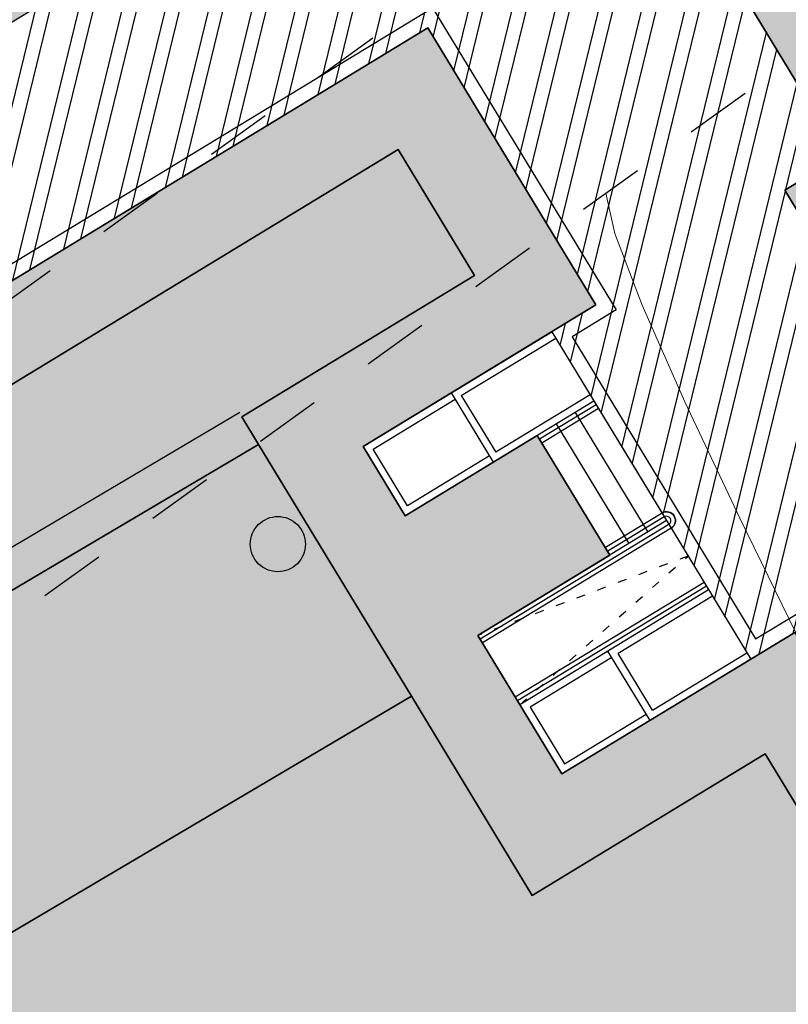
# Model space of a CAD drawing. Header units: millimetres. Extents: x 767170 to 66149698, y -983507 to 2493658.
# Tile 415 of 656: x 4611737 to 4622176, y -576966 to -563601. Entities that reach past the tile are written whole.
import ezdxf

# ---------------------------------------------------------------- set-up
doc = ezdxf.new("R2010")
doc.units = ezdxf.units.MM
doc.linetypes.add('ACAD_ISO03W100', pattern=[30, 12, -18])
doc.linetypes.add('Д_ТРОТ_ТРУБА', pattern=[3, 1.5, -1.5])
for name, color, linetype in [('(025) Дорога', 7, 'Continuous'), ('(031) Горизонтали', 42, 'Continuous'), ('(038) Деревья', 7, 'Continuous'), ('bardyur', 7, 'Continuous'), ('latok', 6, 'Continuous')]:
    doc.layers.add(name, color=color, linetype=linetype)
doc.layers.add('.', color=7, linetype='Continuous', lineweight=15)
doc.linetypes.add('BORD2', pattern='A,0.5,[130,ltypeshp.shx,S=0.25,R=135,X=0,Y=0],0.1,[130,ltypeshp.shx,S=0.25,R=135,X=0,Y=0],0.5', length=1.1)

# ---------------------------------------------------------------- blocks, each defined once
blk = doc.blocks.new('A$C2cdd6916')
h = blk.add_hatch(color=1)
h.dxf.hatch_style = 1
h.paths.add_polyline_path([(16401.23765453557, -4652.59326917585), (12042.87668835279, -7301.11921551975), (10692.64777453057, -5079.209703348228), (11718.14447245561, -4456.027127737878), (9225.414170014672, -354.0403360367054), (9994.536693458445, 113.3465956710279), (7294.078865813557, 4557.165620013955), (6524.956342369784, 4089.778688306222), (4032.226039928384, 8191.765480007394), (3006.729342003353, 7568.582904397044), (1656.500428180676, 9790.492416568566), (26610.25341102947, 24954.60175641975), (28168.20985005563, 22390.86001160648), (31159.24188567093, 24208.47585713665), (35090.31256105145, 26597.34239697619), (27092.80284071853, 39757.8833536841), (26750.97060807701, 39550.15582848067), (23865.78187938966, 40254.20554253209), (20705.81327177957, 41025.30761030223), (19934.71120400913, 37865.33900269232), (16774.7425963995, 38636.44107046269), (16003.64052862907, 35476.47246285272), (12843.67192101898, 36247.57453062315), (12072.56985324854, 33087.60592301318), (8912.601245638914, 33858.7079907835), (8141.499177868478, 30698.73938317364), (4981.530570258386, 31469.84145094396), (4210.42850248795, 28309.87284333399), (1050.459894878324, 29080.97491110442), (279.3578271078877, 25921.00630349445), (-2880.610780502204, 26692.10837126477), (-3651.71284827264, 23532.13976365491), (-4355.762562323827, 20646.95103496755), (-16319.89070478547, 13376.48765284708), (-19205.07943347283, 14080.53736689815), (-22365.04804108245, 14851.6394346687), (-23136.15010885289, 11691.67082705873), (-26296.11871646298, 12462.77289482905), (-27067.22078423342, 9302.804287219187), (-30227.18939184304, 10073.90635498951), (-30998.29145961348, 6913.937747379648), (-34158.26006722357, 7685.039815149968), (-34929.36213499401, 4525.071207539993), (-38089.33074260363, 5296.17327531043), (-38860.43281037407, 2136.204667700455), (-42020.40141798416, 2907.306735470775), (-42791.5034857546, -252.6618721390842), (-45951.47209336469, 518.4401956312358), (-46722.57416113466, -2641.528411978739), (-47426.62387518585, -5526.717140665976), (-47768.45610782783, -5734.444665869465), (-39770.94638749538, -18894.98562257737), (-32848.84367649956, -14688.50323720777), (-34406.80011552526, -12124.76149239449), (-9453.047132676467, 3039.347847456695), (-8102.818218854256, 817.4383352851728), (-9128.314916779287, 194.2557596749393), (-6635.584614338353, -3907.731032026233), (-7404.707137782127, -4375.117963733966), (-4704.249310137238, -8818.93698807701), (-3935.126786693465, -8351.550056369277), (-1442.396484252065, -12453.53684807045), (-416.8997863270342, -11830.3542724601), (933.3291274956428, -14052.2637846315), (-3425.031838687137, -16700.7897309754), (-1867.075399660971, -19264.53147578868), (-17591.35810118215, -28819.99763514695), (-15929.53789955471, -31554.65549628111), (-15758.62178323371, -31450.79173367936), (-14927.71168242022, -32818.12066424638), (-15440.46003138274, -33129.71195205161), (-13674.77606715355, -36035.28592950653), (-13162.02771819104, -35723.69464170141), (-12331.11761737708, -37091.02357226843), (-12502.03373369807, -37194.88733487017), (-12294.30620849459, -37536.71956751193), (-10840.21353207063, -39929.54519600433), (952.998494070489, -32762.9455764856), (1160.726019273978, -33104.77780912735), (5091.79669465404, -30715.91126928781), (5507.251745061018, -31399.57573457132), (10207.44494388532, -28543.32226302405), (9791.989893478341, -27859.65779774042), (12013.89940564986, -26509.4288839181), (12844.80950646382, -27876.75781448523), (18826.87357769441, -24241.52612342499), (17995.96347688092, -22874.19719285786), (20217.87298905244, -21523.96827903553), (20633.32803945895, -22207.63274431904), (25333.52123828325, -19351.37927277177), (24918.06618787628, -18667.71480748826), (28849.1368632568, -16278.8482676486), (28641.40933805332, -15937.01603500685), (40434.62136419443, -8770.416415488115), (38772.80116256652, -6035.758554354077), (38601.885046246, -6139.622316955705), (37770.97494543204, -4772.293386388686), (38283.72329439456, -4460.70209858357), (36518.03933016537, -1555.128121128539), (36005.29098120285, -1866.719408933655), (35174.3808803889, -499.3904783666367), (35345.29699670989, -395.5267157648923), (35137.5694715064, -53.69448312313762), (33683.47679508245, 2339.131145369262), (17959.19409356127, -7216.335013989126)])
h = blk.add_hatch()
h.set_pattern_fill('ANSI32', color=1, scale=60, angle=31.28656990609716)
h.set_pattern_definition([(76.28656990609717, (-422045.4139063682, -371330.9128626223), (-555.2085801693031, 135.4831447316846), []), (76.28656990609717, (-421815.1832319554, -371191.004323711), (-555.2085801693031, 135.4831447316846), [])])
edge = h.paths.add_edge_path()
edge.add_line((12558.27843827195, 1671.303034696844), (13156.4848453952, 2034.826203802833))
edge.add_line((13156.48484539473, 2034.826203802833), (12076.30171433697, 3812.353813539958))
edge.add_arc((12013.98345677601, 3914.903483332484), 120, 121.28656990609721, 301.28656990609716, ccw=False)
edge.add_line((11951.66519921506, 4017.45315312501), (10456.02701775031, 6478.64522814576))
edge.add_line((10456.02701775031, 6478.64522814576), (9857.820610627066, 6115.122059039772))
edge.add_line((9857.820610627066, 6115.122059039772), (7572.817833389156, 9875.27661809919))
edge.add_line((7572.817833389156, 9875.27661809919), (28168.20985005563, 22390.86001160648))
edge.add_line((28168.20985005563, 22390.86001160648), (26610.25341102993, 24954.60175641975))
edge.add_line((26610.25341102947, 24954.60175641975), (1656.500428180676, 9790.492416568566))
edge.add_line((1656.500428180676, 9790.492416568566), (3006.729342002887, 7568.582904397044))
edge.add_line((3006.729342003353, 7568.582904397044), (4032.22603992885, 8191.765480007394))
edge.add_line((4032.226039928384, 8191.765480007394), (6524.956342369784, 4089.778688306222))
edge.add_line((6524.956342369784, 4089.778688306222), (7294.078865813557, 4557.165620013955))
edge.add_line((7294.078865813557, 4557.165620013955), (9994.536693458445, 113.3465956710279))
edge.add_line((9994.536693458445, 113.3465956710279), (9225.414170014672, -354.0403360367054))
edge.add_line((9225.414170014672, -354.0403360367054), (11718.14447245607, -4456.027127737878))
edge.add_line((11718.14447245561, -4456.027127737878), (10692.64777453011, -5079.209703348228))
edge.add_line((10692.64777453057, -5079.209703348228), (12042.87668835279, -7301.11921551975))
edge.add_line((12042.87668835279, -7301.11921551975), (16401.2376545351, -4652.59326917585))
edge.add_line((16401.23765453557, -4652.59326917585), (12558.27843827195, 1671.303034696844))
edge = h.paths.add_edge_path()
edge.add_line((-3935.126786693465, -8351.550056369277), (-4704.249310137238, -8818.93698807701))
edge.add_line((-4704.249310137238, -8818.93698807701), (-7404.707137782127, -4375.117963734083))
edge.add_line((-7404.707137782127, -4375.117963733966), (-6635.584614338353, -3907.731032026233))
edge.add_line((-6635.584614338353, -3907.731032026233), (-9128.314916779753, 194.2557596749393))
edge.add_line((-9128.314916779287, 194.2557596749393), (-8102.81821885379, 817.4383352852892))
edge.add_line((-8102.818218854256, 817.4383352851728), (-9453.047132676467, 3039.347847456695))
edge.add_line((-9453.047132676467, 3039.347847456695), (-34406.80011552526, -12124.76149239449))
edge.add_line((-34406.80011552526, -12124.76149239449), (-32848.84367649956, -14688.50323720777))
edge.add_line((-32848.84367649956, -14688.50323720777), (-12253.45165983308, -2172.919843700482))
edge.add_line((-12253.45165983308, -2172.919843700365), (-9968.44888259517, -5933.074402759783))
edge.add_line((-9968.44888259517, -5933.074402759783), (-10566.65528971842, -6296.597571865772))
edge.add_line((-10566.65528971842, -6296.597571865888), (-9071.017108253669, -8757.789646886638))
edge.add_arc((-9008.698850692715, -8860.339316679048), 120, -58.71343009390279, 121.28656990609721, ccw=False)
edge.add_line((-8946.380593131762, -8962.888986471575), (-7866.197462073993, -10740.4165962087))
edge.add_line((-7866.197462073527, -10740.41659620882), (-7267.991054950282, -10376.89342710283))
edge.add_line((-7267.991054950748, -10376.89342710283), (-3425.031838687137, -16700.78973097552))
edge.add_line((-3425.031838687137, -16700.7897309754), (933.3291274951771, -14052.2637846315))
edge.add_line((933.3291274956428, -14052.2637846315), (-416.8997863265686, -11830.35427245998))
edge.add_line((-416.8997863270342, -11830.3542724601), (-1442.396484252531, -12453.53684807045))
edge.add_line((-1442.396484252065, -12453.53684807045), (-3935.126786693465, -8351.550056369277))
h.paths.add_polyline_path([(41974.21412434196, 4100.856020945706), (35137.5694715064, -53.69448312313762), (35345.29699670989, -395.5267157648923), (35174.3808803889, -499.3904783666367), (36005.29098120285, -1866.719408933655), (36518.03933016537, -1555.128121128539), (38283.72329439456, -4460.70209858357), (37770.97494543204, -4772.293386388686), (38601.885046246, -6139.622316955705), (38772.80116256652, -6035.758554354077), (38980.52868777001, -6377.590786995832), (45817.17334060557, -2223.040282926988)])
h.paths.add_polyline_path([(-15440.46003138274, -33129.71195205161), (-14927.71168242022, -32818.12066424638), (-15758.62178323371, -31450.79173367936), (-15929.53789955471, -31554.65549628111), (-16137.2654247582, -31212.82326363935), (-22973.91007759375, -35367.37376770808), (-19130.95086132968, -41691.27007158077), (-12294.30620849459, -37536.71956751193), (-12502.03373369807, -37194.88733487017), (-12331.11761737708, -37091.02357226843), (-13162.02771819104, -35723.69464170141), (-13674.77606715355, -36035.28592950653)])
h.paths.add_polyline_path([(22981.42408176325, -31078.1707762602), (16999.36001053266, -34713.40246732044), (12844.80950646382, -27876.75781448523), (18826.87357769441, -24241.52612342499)])
h.paths.add_polyline_path([(31886.28822388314, 23012.0630428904), (28895.25618826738, 21194.44719736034), (28168.20985005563, 22390.86001160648), (31159.24188567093, 24208.47585713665)])
h.paths.add_polyline_path([(-35112.82937390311, -17702.53189698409), (-32121.79733828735, -15884.91605145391), (-32848.84367649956, -14688.50323720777), (-35839.87571211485, -16506.11908273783)])
for p, q in [((-13130.39703453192, -7854.554010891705), (-10566.65528971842, -6296.597571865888)), ((-11796.59428082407, -7161.033849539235), (-10514.72340841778, -6382.055630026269)), ((-12993.00709507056, -7888.080187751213), (-11882.05233898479, -7212.965730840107)), ((-10047.33647670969, -7151.178153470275), (-11329.20734911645, -7930.156372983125)), ((-9995.404595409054, -7236.636211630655), (-12559.1463402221, -8794.592650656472)), ((-12559.1463402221, -8794.592650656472), (-13130.39703453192, -7854.554010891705)), ((-12525.62016336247, -8657.20271119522), (-12993.00709507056, -7888.080187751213)), ((-11414.66540727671, -7982.088254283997), (-12525.62016336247, -8657.20271119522)), ((-9008.698850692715, -8860.339316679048), (-11572.44059550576, -10418.29575570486)), ((-8437.448156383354, -9800.377956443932), (-11001.1899011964, -11358.33439546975)), ((-8385.51627508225, -9885.836014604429), (-9667.387147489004, -10664.81423411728)), ((-11572.44059550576, -10418.29575570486), (-10429.93920688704, -12298.37303523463)), ((-9200.000215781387, -11433.93675756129), (-7918.129343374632, -10654.95853804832)), ((-9752.845205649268, -10716.74611541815), (-10863.79996173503, -11391.86057232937)), ((-10429.93920688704, -12298.37303523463), (-7866.197462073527, -10740.41659620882)), ((-10863.79996173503, -11391.86057232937), (-10396.41303002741, -12160.98309577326)), ((-10396.41303002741, -12160.98309577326), (-9285.458273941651, -11485.86863886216))]:
    blk.add_line(p, q)
at = {"color": 1}
for p, q in [((-9964.245466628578, -7287.911046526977), (-10733.36799007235, -7755.29797823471)), ((-9933.0863378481, -7339.185881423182), (-10702.20886129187, -7806.572813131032)), ((-9071.017108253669, -8757.789646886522), (-9840.139631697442, -9225.176578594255)), ((-9039.857979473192, -8809.064481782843), (-9808.980502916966, -9276.451413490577)), ((-8977.539721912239, -8911.61415157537), (-11541.28146672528, -10469.57059060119)), ((-8946.380593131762, -8962.888986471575), (-11510.12233794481, -10520.84542549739)), ((-8499.766413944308, -9697.828286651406), (-11063.50815875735, -11255.78472567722)), ((-8468.607285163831, -9749.103121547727), (-11032.34902997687, -11307.05956057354))]:
    blk.add_line(p, q, dxfattribs=at)
for points in [[(-39770.94638749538, -18894.98562257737), (-12253.45165983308, -2172.919843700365), (-9968.44888259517, -5933.074402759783), (-10566.65528971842, -6296.597571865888), (-7866.197462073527, -10740.41659620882), (-7267.991054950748, -10376.89342710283), (-1867.075399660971, -19264.53147578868), (-17591.35810118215, -28819.99763514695), (-15929.53789955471, -31554.65549628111), (-15758.62178323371, -31450.79173367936), (-14927.71168242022, -32818.12066424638), (-15440.46003138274, -33129.71195205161), (-13674.77606715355, -36035.28592950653)], [(-9128.314916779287, 194.2557596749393), (-6635.584614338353, -3907.731032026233), (-7404.707137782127, -4375.117963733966), (-4704.249310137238, -8818.93698807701), (-3935.126786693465, -8351.550056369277), (-1442.396484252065, -12453.53684807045), (-416.8997863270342, -11830.3542724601), (933.3291274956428, -14052.2637846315), (-3425.031838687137, -16700.7897309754), (-1867.075399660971, -19264.53147578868), (-17591.35810118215, -28819.99763514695), (-15929.53789955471, -31554.65549628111), (-15758.62178323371, -31450.79173367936), (-14927.71168242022, -32818.12066424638), (-15440.46003138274, -33129.71195205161), (-13674.77606715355, -36035.28592950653)], [(-11933.98422028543, -7127.507672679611), (-11362.73352597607, -8067.546312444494)], [(-11796.59428082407, -7161.033849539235), (-11329.20734911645, -7930.156372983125)], [(-10251.77876989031, -7392.431855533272), (-9265.073025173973, -9016.134960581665)], [(-10508.15294437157, -7548.227499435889), (-9521.447199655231, -9171.930604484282)], [(-10764.52711885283, -7704.023143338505), (-9777.821374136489, -9327.726248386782)], [(-9233.526392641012, -11571.32669702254), (-9804.777086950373, -10631.28805725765)], [(-9200.000215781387, -11433.93675756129), (-9667.387147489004, -10664.81423411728)]]:
    blk.add_lwpolyline(points)
at = {"color": 2, "lineweight": 30}
blk.add_lwpolyline([(-39703.89403377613, -18620.20574365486), (-12186.39930611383, -1898.13996477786), (-9693.669003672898, -6000.126756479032), (-10291.87541079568, -6363.649925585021), (-7799.145108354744, -10465.63671728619), (-7200.938701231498, -10102.1135481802), (-1592.295520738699, -19331.58382950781), (-17316.57822225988, -28887.04998886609), (-15862.48554583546, -31279.87561735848), (-15691.56942951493, -31176.01185475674), (-14652.93180349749, -32885.17301796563), (-15165.68015246, -33196.76430577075), (-13607.7237134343, -35760.50605058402)], dxfattribs=at)
blk.add_lwpolyline([(-3935.126786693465, -8351.550056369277), (-4704.249310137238, -8818.93698807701), (-7404.707137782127, -4375.117963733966), (-6635.584614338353, -3907.731032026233), (-9128.314916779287, 194.2557596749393), (-8102.818218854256, 817.4383352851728), (-9453.047132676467, 3039.347847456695), (-34406.80011552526, -12124.76149239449), (-32848.84367649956, -14688.50323720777), (-12253.45165983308, -2172.919843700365), (-9968.44888259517, -5933.074402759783), (-10566.65528971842, -6296.597571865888), (-9071.017108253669, -8757.789646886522, -1), (-8946.380593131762, -8962.888986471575), (-7866.197462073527, -10740.41659620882), (-7267.991054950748, -10376.89342710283), (-3425.031838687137, -16700.7897309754), (933.3291274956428, -14052.2637846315), (-416.8997863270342, -11830.3542724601), (-1442.396484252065, -12453.53684807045)], format="xyb", close=True)
at = {"linetype": 'ACAD_ISO03W100', "ltscale": 10}
blk.add_lwpolyline([(-11001.1899011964, -11358.33439546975), (-8716.865132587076, -9340.575006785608), (-11572.44059550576, -10418.29575570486)], dxfattribs=at)
at = {"color": 1}
for radius in [120, 60]:
    blk.add_arc((-9008.698850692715, -8860.339316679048), radius, 301.2865699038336, 121.2865699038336, dxfattribs=at)
blk = doc.blocks.new('d')
at = {"layer": '(038) Деревья'}
blk.add_ellipse((0, 0), major_axis=(0.2651650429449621, 0.2651650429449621), ratio=0.9999999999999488, start_param=5.497787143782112, end_param=11.7809724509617, dxfattribs=at)
blk = doc.blocks.new('A$C05d28b1e')
at = {"layer": '(025) Дорога', "linetype": 'Д_ТРОТ_ТРУБА', "ltscale": 600, "flags": 128}
blk.add_lwpolyline([(27458.57960636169, 120221.9437040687), (8937.008527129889, 104733.4515533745), (7548.837046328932, 103432.7858590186), (-2273, 96670), (-15701.8629812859, 86136.91784507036), (-17766.72999620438, 85380.62311403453), (-18644.00000000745, 85674), (-40042.99999999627, 104576), (-45955.00000000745, 113584), (-51231.00000000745, 109004.9999999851), (-44895.00000000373, 102103), (-42025, 99008), (-25117.39768446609, 82840.66341361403), (-25117.39768446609, 81951.40475049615), (-25407.00000000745, 81084), (-32229, 76172), (-32638.94556894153, 76059.59519268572), (-33387.77804066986, 76494.72050660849), (-37188, 78427), (-42917.99999999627, 74170), (-43534.00000000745, 73566), (-56171.00000000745, 68379), (-72915, 59805), (-96929.00000000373, 47597), (-121277.9999999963, 30068), (-138829.0000000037, 14906), (-139804.1467532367, 14023.57079766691), (-138021.2970127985, 12053.3955911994), (-129914.0000000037, 19515.9999999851), (-105640.0000000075, 36924), (-88825.00000000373, 45949), (-78921.00000000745, 50853), (-56719.00000000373, 62542), (-42094.00000000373, 71045), (-39915.68751339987, 71829.24353212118), (-37271.13151793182, 72175.962139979), (-35502.58111401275, 71928.30599150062), (-34406.00000000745, 71614), (-29497.00000001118, 64248), (-29370.25252237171, 62877.85903450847), (-30299.91072109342, 61153.22491647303), (-32642.77542263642, 58415.5667077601), (-31513, 56567), (-31513, 56567), (-31513, 56567)], dxfattribs=at)
at = {"layer": '(031) Горизонтали', "color": 42, "linetype": 'Continuous', "lineweight": 0, "ltscale": 600}
blk.add_lwpolyline([(-103702.4065284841, 11495.38820029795), (-103714.3640512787, 11686.57562588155), (-103721.4665100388, 11848.62784025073), (-103704.0334313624, 12021.23015111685), (-103707.2234625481, 12189.18752035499), (-103764.2691342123, 12357.29550132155), (-103890.5036426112, 12661.84766486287), (-104067.0338937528, 13064.25311627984), (-104274.9667936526, 13525.92096087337), (-104495.4092483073, 14008.26030391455), (-104713.2162017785, 14439.80625422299), (-105167.45027937, 15313.01098276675), (-105813.6384615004, 16549.35341434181), (-106607.3077286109, 18070.31247375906), (-107503.9850611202, 19797.36708588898), (-108459.1974394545, 21651.99617554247), (-109428.471844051, 23555.67866754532), (-110367.3352553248, 25429.8934867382), (-111231.3146537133, 27196.11955793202), (-111975.9370196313, 28775.83580596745), (-112556.7293335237, 30090.52115568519), (-112929.2185758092, 31061.65453188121), (-113048.9317269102, 31610.71485942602)], dxfattribs=at)
at = {"layer": '(038) Деревья', "linetype": 'Continuous', "xscale": 1000, "yscale": 1000, "zscale": 1000}
blk.add_blockref('d', (-117504.6779121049, 26845.20100578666), dxfattribs=at)

msp = doc.modelspace()

# ---------------------------------------------------------------- hatches: boundary and pattern name
at = {"layer": '.', "true_color": 0x59594a}
h = msp.add_hatch(dxfattribs=at)
h.set_pattern_fill('BOARDW', color=251, scale=150, angle=30, pattern_type=2)
h.set_pattern_definition([(29.99999999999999, (-30, 51.96152422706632), (-150, 259.8076211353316), []), (120, (-30, 51.96152422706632), (-819.615242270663, 219.6152422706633), [299.9999999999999, -2100]), (120, (859.2304845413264, 911.7691453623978), (-819.615242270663, 219.6152422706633), [299.9999999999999, -2100])])
edge = h.paths.add_edge_path(flags=16)
edge.add_arc((4650052.314760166, -602907.8393825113), 1697.05393394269, -180, 0, ccw=False)
edge.add_arc((4650052.314760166, -602907.8393825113), 1697.05393394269, 0, 180, ccw=False)
edge = h.paths.add_edge_path()
edge.add_line((4660800.953707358, -597657.7659977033), (4660059.417281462, -596353.8780695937))
edge.add_line((4660059.417281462, -596353.8780695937), (4652397.825019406, -600711.1158506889))
edge.add_arc((4650052.314760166, -602907.8393825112), 3213.566967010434, 43.12387364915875, 104.77729662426)
edge.add_line((4649232.653900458, -599800.5626445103), (4647698.787460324, -596948.7366774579))
edge.add_line((4647698.787460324, -596948.7366774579), (4646415.142357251, -597728.7930765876))
edge.add_line((4646415.14235725, -597728.7930765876), (4647911.612458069, -600511.0902706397))
edge.add_arc((4650052.314760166, -602907.8393825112), 3213.566967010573, 131.7702443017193, 180.0000000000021)
edge.add_arc((4650052.314760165, -602907.8393825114), 3213.566967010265, 179.999999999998, 196.1309259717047)
edge.add_line((4646965.26807503, -603800.674986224), (4639352.503612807, -608130.1438223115))
edge.add_line((4639352.503612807, -608130.1438223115), (4640063.229577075, -609451.5540229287))
edge.add_line((4640063.229577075, -609451.5540229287), (4647706.804500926, -605104.5629143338))
edge.add_arc((4650052.314760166, -602907.8393825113), 3213.566967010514, 223.1238736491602, 284.7772966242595)
edge.add_line((4650871.975619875, -606015.1161205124), (4655920.320837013, -615401.2018996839))
edge.add_line((4655920.320837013, -615401.2018996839), (4657241.362279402, -614690.6742735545))
edge.add_line((4657241.362279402, -614690.6742735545), (4652193.017062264, -605304.5884943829))
edge.add_arc((4650052.314760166, -602907.8393825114), 3213.566967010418, 311.7702443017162, 360.0000000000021)
edge.add_arc((4650052.314760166, -602907.839382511), 3213.566967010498, 359.9999999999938, 376.1309259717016)
edge.add_line((4653139.361445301, -602015.0037787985), (4660800.953707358, -597657.7659977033))
h.paths.add_polyline_path([(4675126.159851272, -583968.5189140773), (4672820.924281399, -585341.8143593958), (4676101.350994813, -590848.3907992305), (4678406.586564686, -589475.0953539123), (4679929.03961564, -592030.7092522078), (4673496.708453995, -595862.6348057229), (4667171.375638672, -585244.8305692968), (4673603.706800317, -581412.9050157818)], flags=16)
h.paths.add_polyline_path([(4675321.921811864, -580389.3146806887), (4682023.693132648, -576396.8758381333), (4688349.025947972, -587014.6800745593), (4681647.254627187, -591007.1189171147), (4680124.801576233, -588451.5050188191), (4682430.037146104, -587078.2095735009), (4679149.61043269, -581571.6331336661), (4676844.374862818, -582944.9285789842)], flags=16)
h.paths.add_polyline_path([(4678749.659143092, -583212.3090360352), (4680796.839813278, -586648.7390591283), (4676501.302284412, -589207.7148968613), (4674454.121614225, -585771.2848737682)], flags=16)
h.paths.add_polyline_path([(4687416.433632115, -581541.40241192), (4692625.995078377, -578548.4283701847), (4691629.684273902, -576814.2528367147), (4686392.715471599, -579822.9728305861), (4682718.317809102, -573655.0704914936), (4664429.570292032, -584550.2058928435), (4668103.927666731, -590718.0406041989), (4663080.587144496, -593574.8735394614), (4664069.302379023, -595313.390776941), (4669127.726402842, -592436.6054410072), (4672802.083777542, -598604.4401523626), (4691090.831294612, -587709.3047510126)])
h.paths.add_polyline_path([(4632558.425775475, -624702.020416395), (4628873.991946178, -618517.2712081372), (4637811.799685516, -613710.034196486), (4636864.429517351, -611948.6456066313), (4627849.418857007, -616797.4065299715), (4624164.985027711, -610612.6573217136), (4609216.514427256, -619517.8932370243), (4612901.215590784, -625703.091196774), (4604182.851421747, -630553.3697632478), (4605155.170039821, -632301.1101630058), (4613925.254011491, -627422.0583719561), (4617609.95517502, -633607.2563317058)])
h.paths.add_polyline_path([(4623470.360351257, -613354.4626683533), (4618573.44756835, -616271.6951233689), (4620108.83307099, -618849.0176406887), (4622428.423336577, -617467.1706883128), (4625703.912408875, -622965.4587252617), (4623384.322143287, -624347.3056776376), (4624919.707645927, -626924.6281949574), (4629816.620428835, -624007.3957399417)], flags=16)
h.paths.add_polyline_path([(4621666.107131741, -625370.8960127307), (4619346.516866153, -626752.7429651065), (4616071.027793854, -621254.4549281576), (4618390.618059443, -619872.6079757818), (4616855.232556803, -617295.2854584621), (4611958.319773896, -620212.5179134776), (4618304.579851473, -630865.4509850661), (4623201.49263438, -627948.2185300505)], flags=16)
h.paths.add_polyline_path([(4622011.648530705, -619112.2538962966), (4617716.111001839, -621671.2297340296), (4619763.291672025, -625107.6597571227), (4624058.829200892, -622548.6839193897)], flags=16)
at = {"true_color": 0x939598}
h = msp.add_hatch(color=252, dxfattribs=at)
h.dxf.hatch_style = 1
edge = h.paths.add_edge_path(flags=16)
edge.add_line((4573708.599856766, -594051.7441392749), (4561051.611738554, -601743.2505564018))
edge.add_arc((4559493.655302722, -599179.5088096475), 3000.000000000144, 211.286569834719, 301.28656983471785, ccw=False)
edge.add_line((4556929.913555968, -600737.4652454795), (4542991.899970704, -577801.3506831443))
edge.add_arc((4545555.641717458, -576243.3942473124), 2999.999999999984, 121.28656983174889, 211.2865698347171, ccw=False)
edge.add_line((4543997.685281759, -573679.6525004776), (4557535.034224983, -565453.160914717))
edge.add_arc((4559092.990660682, -568016.9026615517), 2999.999999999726, 29.088455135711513, 121.2865698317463, ccw=False)
edge.add_line((4561714.601260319, -566558.4247344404), (4569388.957600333, -580353.0619739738))
edge.add_line((4569388.957600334, -580353.0619739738), (4570361.992197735, -582102.089344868))
edge.add_line((4570361.992197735, -582102.089344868), (4572308.061392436, -585600.1440864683))
edge.add_line((4572308.061392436, -585600.1440864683), (4573281.095989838, -587349.1714573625))
edge.add_line((4573281.095989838, -587349.1714573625), (4574772.254020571, -590029.5244654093))
edge.add_arc((4572150.643420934, -591488.0023925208), 3000.000000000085, -58.71343016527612, 29.088455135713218, ccw=False)
edge = h.paths.add_edge_path(flags=16)
edge.add_line((4633053.354332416, -604862.941864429), (4641159.397596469, -619934.0224134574))
edge.add_arc((4638517.314711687, -621355.0776657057), 2999.999999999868, -61.726229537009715, 28.273770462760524, ccw=False)
edge.add_line((4639938.369963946, -623997.1605504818), (4612215.098402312, -638908.237295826))
edge.add_arc((4610794.043150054, -636266.1544110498), 2999.999999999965, 209.0884551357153, 298.27377046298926, ccw=False)
edge.add_line((4608172.432550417, -637724.6323381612), (4600663.245445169, -624226.8864046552))
edge.add_arc((4603284.856044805, -622768.4084775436), 2999.999999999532, 121.28656990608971, 209.0884551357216, ccw=False)
edge.add_line((4601726.899605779, -620204.6667327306), (4628853.315008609, -603720.2553718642))
edge.add_arc((4630411.271447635, -606283.9971166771), 2999.999999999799, 28.273770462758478, 121.2865699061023, ccw=False)
edge = h.paths.add_edge_path(flags=16)
edge.add_line((4669460.312800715, -604792.7274132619), (4664069.302379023, -595313.390776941))
edge.add_line((4664069.302379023, -595313.390776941), (4660127.255081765, -588381.8528194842))
edge.add_arc((4662735.030937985, -586898.7799676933), 3000.000000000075, 120.09939656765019, 209.6273998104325, ccw=False)
edge.add_line((4661230.526061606, -584303.3098605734), (4684657.294780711, -570723.6166562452))
edge.add_arc((4686161.799657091, -573319.0867633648), 2999.999999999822, 29.878037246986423, 120.0993965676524, ccw=False)
edge.add_line((4688763.062957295, -571824.6205566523), (4691629.684273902, -576814.2528367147))
edge.add_line((4691629.684273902, -576814.2528367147), (4694200.52510878, -581289.0505165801))
edge.add_line((4694200.52510878, -581289.0505165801), (4696126.615485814, -584641.5975251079))
edge.add_arc((4693525.35218561, -586136.0637318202), 2999.999999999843, -59.03634284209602, 29.878037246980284, ccw=False)
edge.add_line((4695068.834990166, -588708.5451859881), (4683515.030454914, -595640.8006541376))
edge.add_arc((4685058.513259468, -598213.282108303), 2999.99999999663, 120.9636571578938, 150.6005223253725)
edge.add_line((4682444.858400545, -596740.5946742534), (4679319.035210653, -602288.15539861))
edge.add_arc((4676705.380351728, -600815.4679645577), 3000.000000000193, 298.2737704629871, 330.60052232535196, ccw=False)
edge.add_line((4678126.435603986, -603457.5508493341), (4673489.143909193, -605951.7374462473))
edge.add_arc((4672068.088656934, -603309.6545614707), 3000.000000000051, 209.6273998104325, 298.2737704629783, ccw=False)
edge = h.paths.add_edge_path(flags=16)
edge.add_line((4654948.510937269, -512967.1149082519), (4659958.55160792, -521687.5763499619))
edge.add_line((4659958.55160792, -521687.5763499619), (4663442.828304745, -527752.2976934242))
edge.add_line((4663442.828304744, -527752.2976934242), (4667900.186898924, -535510.7624061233))
edge.add_arc((4665298.923598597, -537005.2286126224), 2999.999999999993, -59.41036551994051, 29.87803724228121, ccw=False)
edge.add_line((4666825.580664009, -539587.7309271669), (4658211.964145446, -544679.7064281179))
edge.add_line((4658211.964145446, -544679.7064281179), (4654139.227967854, -547087.3214866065))
edge.add_line((4654139.227967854, -547087.3214866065), (4643778.56286216, -553212.0720809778))
edge.add_line((4643778.56286216, -553212.0720809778), (4645855.991798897, -556630.6473078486))
edge.add_line((4645855.991798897, -556630.6473078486), (4654998.802432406, -551225.83648822))
edge.add_arc((4656525.460697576, -553808.3380935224), 3000.000000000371, 30.60362588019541, 120.58966109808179, ccw=False)
edge.add_line((4659107.590131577, -552281.0504369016), (4661575.016078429, -556453.7999565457))
edge.add_line((4661575.01607843, -556453.7999565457), (4664993.085523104, -554376.6783778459))
edge.add_line((4664993.085523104, -554376.6783778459), (4662551.299431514, -550246.1382742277))
edge.add_arc((4665133.801746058, -548719.4812088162), 2999.999999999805, 120.58963448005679, 210.5896344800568, ccw=False)
edge.add_line((4663607.144680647, -546136.9788942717), (4668754.20478019, -543094.2727472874))
edge.add_arc((4670280.861845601, -545676.7750618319), 2999.999999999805, 29.878037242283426, 120.58963448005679, ccw=False)
edge.add_line((4672882.125145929, -544182.3088553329), (4679098.756118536, -555002.9576799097))
edge.add_line((4679098.756118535, -555002.9576799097), (4673414.22267807, -558268.810515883))
edge.add_line((4673414.22267807, -558268.810515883), (4675492.125788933, -561688.1660341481))
edge.add_line((4675492.125788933, -561688.1660341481), (4681091.3777272, -558471.3087470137))
edge.add_line((4681091.3777272, -558471.3087470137), (4683781.471758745, -563153.678176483))
edge.add_arc((4681180.208458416, -564648.1443829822), 3000.000000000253, -59.90060343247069, 29.878037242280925, ccw=False)
edge.add_line((4682684.713334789, -567243.6144901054), (4654161.64441582, -583777.4578813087))
edge.add_line((4654161.64441582, -583777.4578813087), (4657816.03176946, -589791.0441251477))
edge.add_line((4657816.031769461, -589791.0441251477), (4656690.94620172, -590430.8935422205))
edge.add_line((4656690.946201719, -590430.8935422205), (4665866.463175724, -606564.7548048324))
edge.add_arc((4663258.687319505, -608047.8276566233), 3000.000000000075, -61.72622953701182, 29.627399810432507, ccw=False)
edge.add_line((4664679.742571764, -610689.9105413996), (4648745.3129132, -619260.3097096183))
edge.add_arc((4647324.257660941, -616618.2268248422), 2999.999999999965, 208.2737704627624, 298.27377046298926, ccw=False)
edge.add_line((4644682.174776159, -618039.2820770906), (4636159.356292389, -602193.3163340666))
edge.add_arc((4638801.43917717, -600772.2610818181), 2999.999999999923, 120.0993965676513, 208.2737704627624, ccw=False)
edge.add_line((4637296.934300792, -598176.7909746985), (4639797.859089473, -596727.0907721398))
edge.add_line((4639797.859089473, -596727.0907721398), (4637872.492395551, -593558.7461100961))
edge.add_line((4637872.49239555, -593558.7461100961), (4613410.688726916, -608423.9034968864))
edge.add_line((4613410.688726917, -608423.9034968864), (4599977.63949682, -616587.0133678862))
edge.add_arc((4598419.683057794, -614023.271623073), 2999.999999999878, 209.0884782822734, 301.28656990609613, ccw=False)
edge.add_line((4595798.073047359, -615481.7506092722), (4584604.801919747, -595361.8724216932))
edge.add_arc((4587226.412519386, -593903.3944945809), 3000.000000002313, 120.58963448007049, 209.0884551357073, ccw=False)
edge.add_line((4585699.755453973, -591320.892180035), (4596322.964269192, -585040.9377715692))
edge.add_arc((4597657.965590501, -587727.528821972), 3000.000000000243, 30.58965835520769, 116.42336694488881, ccw=False)
edge.add_line((4600240.467268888, -586200.8706804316), (4603470.693196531, -591665.1403737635))
edge.add_line((4603470.69319653, -591665.1403737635), (4606966.987318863, -589638.4587557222))
edge.add_line((4606966.987318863, -589638.4587557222), (4603703.669805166, -584198.445144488))
edge.add_arc((4606266.306638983, -582638.6719372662), 2999.999999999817, 120.589634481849, 211.3271806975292, ccw=False)
edge.add_line((4604739.649573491, -580056.1696227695), (4617056.793816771, -572784.0475478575))
edge.add_line((4617056.793816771, -572784.0475478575), (4614979.364880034, -569365.472320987))
edge.add_line((4614979.364880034, -569365.472320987), (4602568.78696696, -576702.0374617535))
edge.add_line((4602568.78696696, -576702.0374617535), (4590421.90036759, -583882.7203774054))
edge.add_line((4590421.90036759, -583882.7203774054), (4583889.807354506, -587744.1945353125))
edge.add_arc((4582363.150289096, -585161.6922207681), 2999.999999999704, 209.0884551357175, 300.5896344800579, ccw=False)
edge.add_line((4579741.539689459, -586620.1701478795), (4567029.476572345, -563770.2669771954))
edge.add_arc((4569651.087171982, -562311.789050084), 3000.000000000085, 120.0548210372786, 209.0884551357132, ccw=False)
edge.add_line((4568148.601999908, -559715.1492391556), (4585050.783397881, -549935.0954868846))
edge.add_line((4585050.783397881, -549935.0954868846), (4605655.825293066, -538012.46771726))
edge.add_arc((4607158.31046514, -540609.1075281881), 3000.000000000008, 31.28656990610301, 120.05482103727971, ccw=False)
edge.add_line((4609722.052209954, -539051.1510891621), (4612993.857033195, -544435.1672247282))
edge.add_line((4612993.857033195, -544435.1672247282), (4621966.953140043, -538982.319688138))
edge.add_line((4621966.953140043, -538982.319688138), (4618879.38854058, -533901.485554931))
edge.add_arc((4621443.130285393, -532343.5291159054), 3000.000000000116, 120.0548210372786, 211.2865699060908, ccw=False)
edge.add_line((4619940.645113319, -529746.8893049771), (4647130.072114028, -514014.3603905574))
edge.add_line((4647130.072114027, -514014.3603905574), (4650844.762464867, -511864.9413038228))
edge.add_arc((4652347.247636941, -514461.5811147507), 2999.999999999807, 29.878037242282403, 120.0548210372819, ccw=False)
edge = h.paths.add_edge_path(flags=16)
edge.add_line((4652002.441158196, -702025.6924091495), (4640386.08202173, -711565.3441646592))
edge.add_arc((4638482.144716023, -709246.9346374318), 3000.000000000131, 216.0466201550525, 309.39371673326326, ccw=False)
edge.add_line((4636056.52933503, -711012.2646415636), (4632519.83630267, -706152.7443269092))
edge.add_arc((4634945.451683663, -704387.4143227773), 2999.999999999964, 129.393716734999, 216.0466201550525, ccw=False)
edge.add_line((4633041.514377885, -702069.0047956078), (4644386.691935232, -692752.0543004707))
edge.add_arc((4646290.629241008, -695070.4638276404), 2999.999999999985, 39.39371673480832, 129.3937167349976, ccw=False)
edge.add_line((4648609.038768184, -693166.5265218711), (4652416.913379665, -697803.345576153))
edge.add_arc((4650098.503852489, -699707.2828819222), 3000.000000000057, -50.60628326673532, 39.39371673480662, ccw=False)
edge = h.paths.add_edge_path()
edge.add_arc((4693525.35218561, -586136.06373182), 7000.000000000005, 300.9636571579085, 389.8780372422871)
edge.add_line((4699594.966553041, -582648.9759166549), (4690723.46441257, -567207.2664712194))
edge.add_line((4690723.46441257, -567207.2664712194), (4661792.88113793, -516850.7818696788))
edge.add_arc((4664394.144438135, -515356.315662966), 2999.999999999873, 119.87803724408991, 209.8780372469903, ccw=False)
edge.add_line((4662899.678231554, -512755.0523626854), (4667083.12036311, -510351.5998201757))
edge.add_line((4667083.12036311, -510351.5998201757), (4665047.420608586, -506907.9978175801))
edge.add_line((4665047.420608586, -506907.9978175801), (4660444.369459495, -509552.5222639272))
edge.add_arc((4658949.903252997, -506951.2589635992), 3000.000000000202, 228.6798708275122, 299.8780372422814, ccw=False)
edge.add_arc((4652347.247637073, -514461.5811149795), 7000.000000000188, 48.67987082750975, 120.0548210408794)
edge.add_line((4648841.448901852, -508402.7548897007), (4561750.141290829, -558796.1124013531))
edge.add_line((4561750.141290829, -558796.1124013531), (4541368.217889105, -571181.9733323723))
edge.add_line((4541368.217889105, -571181.9733323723), (4536625.295655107, -574064.1927401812))
edge.add_line((4536625.295655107, -574064.1927401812), (4553229.880127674, -601388.362672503))
edge.add_line((4553229.880127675, -601388.362672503), (4553679.222112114, -602127.7907961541))
edge.add_arc((4559661.286187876, -598492.5591125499), 6999.999999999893, 211.2865698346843, 301.286569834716)
edge.add_line((4563296.517871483, -604474.6231883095), (4575214.601322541, -597232.1406571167))
edge.add_arc((4576772.557758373, -599795.8824038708), 3000.000000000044, 29.08845513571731, 121.28656983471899, ccw=False)
edge.add_line((4579394.16835801, -598337.4044767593), (4581112.522806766, -601426.1425049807))
edge.add_arc((4578490.912207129, -602884.6204320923), 2999.999999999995, -60.91154486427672, 29.088455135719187, ccw=False)
edge.add_line((4579949.390134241, -605506.2310317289), (4577327.779534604, -606964.7089588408))
edge.add_line((4577327.779534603, -606964.7089588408), (4594829.514659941, -638424.0361544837))
edge.add_line((4594829.514659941, -638424.0361544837), (4596768.681272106, -637345.221588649))
edge.add_arc((4598227.159199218, -639966.8321882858), 2999.999999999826, 15.949142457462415, 119.08845513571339, ccw=False)
edge.add_line((4601111.677144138, -639142.4801849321), (4606747.372759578, -658886.9876102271))
edge.add_line((4606747.372759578, -658886.9876102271), (4627182.732736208, -709015.8008024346))
edge.add_line((4627182.732736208, -709015.8008024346), (4652438.153989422, -743717.4928937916))
edge.add_arc((4650012.53860846, -745482.8228979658), 2999.999999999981, -46.41797687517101, 36.04662015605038, ccw=False)
edge.add_line((4652080.715498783, -747655.9874914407), (4660849.128155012, -739311.1854111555))
edge.add_arc((4658780.920551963, -737138.0500470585), 2999.999999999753, 216.0466201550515, 313.5828328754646, ccw=False)
edge.add_line((4656355.30517097, -738903.3800511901), (4641951.017723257, -719111.4651663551))
edge.add_arc((4644376.63310425, -717346.1351622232), 2999.999999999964, 129.3937167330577, 216.0466201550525, ccw=False)
edge.add_line((4642472.695798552, -715027.7256349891), (4683909.141664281, -681006.4269511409))
edge.add_line((4683909.141664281, -681006.4269511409), (4685174.861241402, -682548.1954360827))
edge.add_line((4685174.861241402, -682548.1954360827), (4688272.077266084, -680012.2950698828))
edge.add_line((4688272.077266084, -680012.2950698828), (4670497.967197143, -658368.9006177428))
edge.add_line((4670497.967197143, -658368.9006177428), (4640358.643776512, -683120.0852374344))
edge.add_line((4640358.643776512, -683120.0852374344), (4642262.58108223, -685438.4947645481))
edge.add_arc((4639944.171555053, -687342.4320703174), 2999.999999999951, -50.60628326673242, 39.39371673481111, ccw=False)
edge.add_line((4641848.108860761, -689660.8415975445), (4632949.524449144, -696968.587114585))
edge.add_arc((4631045.587143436, -694650.1775873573), 3000.000000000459, 202.1786080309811, 309.3937167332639, ccw=False)
edge.add_line((4628267.552370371, -695782.6628188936), (4612318.025081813, -656657.7893214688))
edge.add_arc((4615096.059854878, -655525.3040899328), 3000.000000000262, 165.4416731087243, 202.178608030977, ccw=False)
edge.add_line((4612192.383096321, -654771.2077553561), (4615276.990371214, -642893.8095467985))
edge.add_arc((4618180.66712977, -643647.905881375), 2999.999999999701, 118.2737704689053, 165.4416731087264, ccw=False)
edge.add_line((4616759.611877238, -641005.8229967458), (4679510.665953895, -607254.9079454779))
edge.add_arc((4675247.5001963, -599328.6592915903), 8999.999999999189, 298.2737704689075, 330.6005223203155)
edge.add_line((4683088.464772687, -603746.721594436), (4685410.254615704, -599626.1206012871))
edge.add_arc((4688023.909474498, -601098.8080355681), 2999.999999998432, 120.96365715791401, 150.6005223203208, ccw=False)
edge.add_line((4686480.426669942, -598526.3265814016), (4697126.812062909, -592138.5204582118))
at = {"true_color": 0xb1ab95}
h = msp.add_hatch(color=253, dxfattribs=at)
h.dxf.hatch_style = 1
h.paths.add_polyline_path([(4652085.72189287, -589604.2387472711), (4651047.310951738, -590206.1699043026), (4652513.40788486, -592618.7494958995), (4646531.343813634, -596253.9811869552), (4644989.913795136, -593717.4349869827), (4643954.963143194, -594317.3603332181), (4646129.029691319, -597902.6604604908), (4654162.087158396, -593021.0636182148)])
h.paths.add_polyline_path([(4642376.793309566, -589417.3365341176), (4641545.883208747, -588050.007603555), (4639323.973696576, -589400.2365173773), (4639739.428746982, -590083.9009826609), (4635039.235548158, -592940.1544542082), (4634623.780497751, -592256.4899889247), (4630692.709822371, -594645.3565287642), (4630484.982297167, -594303.5242961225), (4618691.770271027, -601470.1239156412), (4617237.677594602, -599077.2982871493), (4613820.089179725, -601154.1275495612), (4614422.020336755, -602192.5384906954), (4616835.363472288, -600725.9775606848), (4618289.456148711, -603118.8031891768), (4630082.668174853, -595952.203569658), (4630290.395700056, -596294.0358022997), (4634221.466375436, -593905.1692624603), (4634636.921425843, -594588.8337277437), (4641388.108020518, -590486.2151049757), (4640972.652970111, -589802.5506396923), (4641143.569086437, -589698.6868770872), (4641689.649122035, -590597.305187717), (4641974.479187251, -591066.015807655), (4642999.975885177, -590442.8332320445)])
h.paths.add_polyline_path([(4610401.032941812, -603231.8487912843), (4606558.073725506, -596907.9524873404), (4605956.142568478, -595869.5415462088), (4604909.394451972, -596505.6383650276), (4609998.718819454, -604880.5280647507), (4611002.9640988, -604270.2597323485)])
h.paths.add_polyline_path([(4670589.787742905, -571336.4918330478), (4669966.605167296, -570310.9951351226), (4658173.39314115, -577477.5947546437), (4658381.120666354, -577819.4269872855), (4654450.049990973, -580208.2935271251), (4654865.50504138, -580891.9579924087), (4650165.311842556, -583748.2114639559), (4649749.856792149, -583064.5469986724), (4647527.947279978, -584414.7759124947), (4648358.857380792, -585782.1048430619), (4648969.58971015, -586787.1136664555), (4650008.000651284, -586185.1825094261), (4649176.626553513, -584817.0900348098), (4649347.542669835, -584713.2262722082), (4649762.997720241, -585396.8907374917), (4656514.184314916, -581294.2721147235), (4656098.729264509, -580610.60764944), (4660029.799939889, -578221.7411096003), (4659822.072414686, -577879.9088769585)])
h.paths.add_polyline_path([(4676997.836417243, -564165.933124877), (4675492.125788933, -561688.166034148), (4674451.305974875, -562286.133198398), (4675349.157143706, -563763.6190025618), (4671930.834817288, -565840.8942545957), (4672554.017392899, -566866.390952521)])
h.paths.add_polyline_path([(4671908.512049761, -555791.0434251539), (4667464.440143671, -558491.6549261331), (4668087.622719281, -559517.1516240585), (4671506.197927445, -557439.7226986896), (4672373.402864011, -558866.7776801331), (4673414.22267807, -558268.8105158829)])
h.paths.add_polyline_path([(4620282.76814532, -541409.9771811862), (4622590.135715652, -540007.8163860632), (4623680.70522297, -541802.4356074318), (4625176.221240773, -540893.6276846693), (4625880.270954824, -538008.438955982), (4626651.373022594, -534848.4703483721), (4629811.341630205, -535619.5724161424), (4630582.443697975, -532459.6038085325), (4633742.412305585, -533230.7058763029), (4634513.514373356, -530070.7372686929), (4637673.482980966, -530841.8393364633), (4638444.585048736, -527681.8707288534), (4641604.553656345, -528452.9727966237), (4642375.655724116, -525293.0041890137), (4645535.624331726, -526064.1062567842), (4646306.726399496, -522904.1376491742), (4649466.695007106, -523675.2397169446), (4650237.797074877, -520515.2711093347), (4653397.765682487, -521286.3731771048), (4656282.954411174, -521990.4228911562), (4656624.786643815, -521782.6953659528), (4658104.84526089, -524218.2500235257), (4659728.548365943, -523231.5442788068), (4660922.981635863, -525197.079616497), (4659299.27853081, -526183.7853612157), (4664622.296364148, -534943.2363226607), (4660691.225688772, -537332.1028624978), (4661418.272026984, -538528.515676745), (4658427.239991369, -540346.1315222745), (4657700.193653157, -539149.7187080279), (4655392.826082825, -540551.8795031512), (4655886.178955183, -541363.7310556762), (4654347.933908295, -542298.5049190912), (4653854.581035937, -541486.6533665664), (4637104.801636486, -551665.3021015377), (4639389.804413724, -555425.4566605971), (4639988.010820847, -555061.9334914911), (4642551.752565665, -553503.9770524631), (4643123.003259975, -554444.0156922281), (4641328.384038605, -555534.5851995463), (4642315.089783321, -557158.2883045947), (4644109.709004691, -556067.7187972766), (4645252.21039331, -557947.7960768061), (4642090.262241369, -559869.2756849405), (4646634.301855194, -567346.855773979), (4650437.185443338, -565035.8870560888), (4651294.061484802, -566445.9450157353), (4663215.207716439, -559201.6012475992), (4662595.967275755, -558182.5916475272), (4662058.740444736, -558500.1755399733), (4651696.375607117, -564797.2657421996), (4650839.499565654, -563387.2077825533), (4647036.615977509, -565698.1765004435), (4643738.941514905, -560271.5898072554), (4646900.889666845, -558350.1101991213), (4645855.991798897, -556630.6473078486), (4643778.56286216, -553212.0720809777), (4642954.06668798, -551855.2977789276), (4639792.118536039, -553776.7773870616), (4638753.480910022, -552067.6162238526), (4653452.266913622, -543135.332640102), (4653945.61978598, -543947.1841926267), (4654714.666439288, -543479.8433663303), (4656145.96229381, -545901.0320804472), (4658211.964145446, -544679.7064281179), (4656765.811575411, -542233.386004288), (4657534.858228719, -541766.0451779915), (4657041.50535636, -540954.1936254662), (4657297.879530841, -540798.3979815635), (4658024.925869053, -541994.81079581), (4663066.95130052, -538930.8297990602), (4662339.904962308, -537734.4169848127), (4666270.975637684, -535345.5504449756), (4660947.957804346, -526586.0994835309), (4662300.5896679, -525764.1206216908), (4659958.55160792, -521687.5763499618), (4658507.159383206, -522569.5707499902), (4657027.10076613, -520134.0160924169), (4656084.546476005, -520706.7955185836), (4649356.483824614, -519064.9997709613), (4648585.381756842, -522224.9683785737), (4645425.413149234, -521453.8663108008), (4644654.311081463, -524613.8349184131), (4641494.342473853, -523842.7328506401), (4640723.240406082, -527002.7014582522), (4637563.271798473, -526231.5993904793), (4636792.169730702, -529391.5679980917), (4633632.201123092, -528620.4659303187), (4632861.099055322, -531780.4345379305), (4629701.130447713, -531009.3324701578), (4628930.028379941, -534169.3010777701), (4625770.059772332, -533398.1990099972), (4624110.514017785, -540199.0010133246), (4622992.449837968, -538359.1371125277), (4611968.36033527, -545058.349800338), (4613058.929842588, -546852.9690217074), (4613013.685163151, -546880.4636942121), (4606285.622511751, -545238.6679465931), (4605514.520443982, -548398.6365542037), (4602354.55183637, -547627.5344864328), (4601583.449768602, -550787.5030940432), (4598423.48116099, -550016.4010262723), (4597652.379093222, -553176.3696338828), (4594492.410485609, -552405.2675661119), (4593721.308417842, -555565.2361737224), (4590561.33981023, -554794.1341059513), (4589790.237742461, -557954.102713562), (4586630.269134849, -557183.0006457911), (4585859.167067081, -560342.9692534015), (4582699.198459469, -559571.8671856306), (4581057.402711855, -566299.9298370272), (4580114.848421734, -566872.7092631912), (4581594.907038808, -569308.2639207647), (4579971.203933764, -570294.9696654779), (4580639.53121502, -571394.7555819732), (4573485.413628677, -575374.7984567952), (4574457.732246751, -577122.5388565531), (4581678.933655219, -573105.1753080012), (4582412.002354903, -574311.4983990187), (4584035.705459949, -573324.7926543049), (4589358.723293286, -582084.2436157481), (4590421.90036759, -583882.7203774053), (4591454.901293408, -583272.0575512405), (4590969.557699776, -582451.0473962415), (4593887.010603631, -580678.1447447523), (4594016.840306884, -580891.7898901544), (4599058.86573835, -577827.8088934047), (4598331.819400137, -576631.396079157), (4598588.193574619, -576475.6004352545), (4599081.546446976, -577287.451987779), (4599850.593100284, -576820.1111614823), (4600502.785115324, -577923.3631140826), (4602568.78696696, -576702.0374617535), (4601901.738236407, -575573.6537994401), (4602670.784889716, -575106.3129731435), (4602177.432017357, -574294.4614206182), (4616876.218020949, -565362.1778368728), (4617914.855646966, -567071.3390000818), (4614752.907495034, -568992.8186082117), (4614979.364880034, -569365.4723209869), (4617056.793816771, -572784.0475478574), (4618699.730473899, -575487.6310284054), (4621861.678625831, -573566.1514202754), (4625159.353088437, -578992.7381134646), (4621356.4695003, -581303.7068313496), (4622213.345541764, -582713.7647909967), (4610291.946428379, -589958.2622324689), (4611746.039104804, -592351.0878609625), (4609374.71779535, -593792.1126094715), (4609997.90037096, -594817.609307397), (4613394.71837834, -592753.4019832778), (4611940.625701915, -590360.5763547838), (4623862.0248153, -583116.0789133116), (4623005.148773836, -581706.0209536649), (4626808.032361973, -579395.0522357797), (4622263.992748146, -571917.4721467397), (4621665.786341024, -572280.9953158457), (4619102.044596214, -573838.9517548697), (4617959.543207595, -571958.8744753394), (4619754.162428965, -570868.3049680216), (4618767.456684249, -569244.6018629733), (4616972.83746288, -570335.1713702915), (4616401.586768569, -569395.1327305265), (4619563.534920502, -567473.6531223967), (4617278.532143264, -563713.4985633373), (4600528.752743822, -573892.1472983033), (4601022.10561618, -574703.9988508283), (4599483.860569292, -575638.7727142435), (4598990.507696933, -574826.9211617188), (4596683.140126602, -576229.081956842), (4597410.186464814, -577425.4947710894), (4594419.154429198, -579243.1106166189), (4594289.324725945, -579029.465471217), (4590657.357254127, -581236.5704265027), (4590060.140619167, -580253.8027576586), (4589761.037415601, -580435.5643422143), (4584438.019582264, -571676.1133807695), (4582814.316477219, -572662.8191254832), (4581619.8832073, -570697.2837877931), (4583243.586312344, -569710.5780430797), (4581763.527695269, -567275.0233855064), (4582105.359927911, -567067.2958603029), (4582809.409641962, -564182.1071316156), (4583580.511709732, -561022.1385240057), (4586740.480317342, -561793.240591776), (4587511.582385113, -558633.2719841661), (4590671.550992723, -559404.3740519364), (4591442.653060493, -556244.4054443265), (4594602.621668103, -557015.5075120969), (4595373.723735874, -553855.5389044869), (4598533.692343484, -554626.6409722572), (4599304.794411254, -551466.6723646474), (4602464.763018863, -552237.7744324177), (4603235.865086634, -549077.8058248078), (4606395.833694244, -549848.9078925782), (4607166.935762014, -546688.9392849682), (4610326.904369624, -547460.0413527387), (4613212.093098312, -548164.0910667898), (4614707.609116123, -547255.2831440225), (4613617.039608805, -545460.6639226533), (4615924.407179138, -544058.5031275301), (4617014.976686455, -545853.1223488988), (4621373.337652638, -543204.5964025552)])
at = {"true_color": 0x7abf6e, "transparency": 33554687}
h = msp.add_hatch(color=83, dxfattribs=at)
h.dxf.hatch_style = 1
h.paths.add_polyline_path([(4614979.364880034, -569365.4723209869), (4614752.907495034, -568992.8186082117), (4617914.855646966, -567071.3390000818), (4616876.218020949, -565362.1778368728), (4602177.432017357, -574294.4614206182), (4602670.784889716, -575106.3129731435), (4601901.738236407, -575573.6537994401), (4602568.78696696, -576702.0374617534)], flags=17)
h = msp.add_hatch(color=83, dxfattribs=at)
h.dxf.hatch_style = 1
edge = h.paths.add_edge_path(flags=17)
edge.add_line((4622213.345541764, -582713.7647909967), (4621356.4695003, -581303.7068313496))
edge.add_line((4621356.4695003, -581303.7068313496), (4625159.353088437, -578992.7381134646))
edge.add_line((4625159.353088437, -578992.7381134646), (4621861.678625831, -573566.1514202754))
edge.add_line((4621861.678625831, -573566.1514202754), (4618699.730473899, -575487.6310284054))
edge.add_line((4618699.730473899, -575487.6310284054), (4617056.793816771, -572784.0475478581))
edge.add_line((4617056.793816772, -572784.0475478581), (4604556.062447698, -580173.9072819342))
edge.add_arc((4606266.306638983, -582638.6719372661), 3000.000000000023, 124.7559020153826, 210.5896344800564)
edge.add_line((4603683.804324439, -584165.3290026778), (4609374.71779535, -593792.1126094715))
edge.add_line((4609374.71779535, -593792.1126094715), (4611746.039104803, -592351.0878609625))
edge.add_line((4611746.039104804, -592351.0878609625), (4610291.946428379, -589958.2622324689))
edge.add_line((4610291.946428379, -589958.2622324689), (4622213.345541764, -582713.7647909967))

# ---------------------------------------------------------------- block references
msp.add_blockref('A$C2cdd6916', (4629531.983803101, -561540.5787196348, -3655.999999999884))

# ---------------------------------------------------------------- next in the draw order: block references
at = {"color": 5, "lineweight": 50}
msp.add_blockref('A$C05d28b1e', (4732748.063139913, -597565.0480394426), dxfattribs=at)

# ---------------------------------------------------------------- next in the draw order: linework, layer by layer
for points in [[(4622263.992748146, -571917.4721467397), (4621665.786341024, -572280.9953158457), (4619102.044596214, -573838.9517548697), (4617959.543207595, -571958.8744753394), (4619754.162428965, -570868.3049680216), (4618767.456684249, -569244.6018629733), (4616972.83746288, -570335.1713702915), (4616401.586768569, -569395.1327305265), (4619563.534920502, -567473.6531223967), (4617278.532143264, -563713.4985633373), (4600528.752743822, -573892.1472983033), (4601022.10561618, -574703.9988508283), (4599483.860569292, -575638.7727142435), (4598990.507696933, -574826.9211617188), (4596683.140126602, -576229.081956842), (4597410.186464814, -577425.4947710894), (4594419.154429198, -579243.1106166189), (4594289.324725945, -579029.465471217), (4590657.357254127, -581236.5704265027)], [(4600502.785115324, -577923.3631140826), (4602568.78696696, -576702.0374617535), (4601901.738236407, -575573.6537994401), (4602670.784889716, -575106.3129731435), (4602177.432017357, -574294.4614206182), (4616876.218020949, -565362.1778368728), (4617914.855646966, -567071.3390000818), (4614752.907495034, -568992.8186082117), (4614979.364880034, -569365.4723209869), (4617056.793816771, -572784.0475478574), (4618699.730473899, -575487.6310284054), (4621861.678625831, -573566.1514202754), (4625159.353088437, -578992.7381134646), (4621356.4695003, -581303.7068313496), (4622213.345541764, -582713.7647909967), (4610291.946428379, -589958.2622324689)], [(4619563.534920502, -567473.6531223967), (4616401.586768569, -569395.1327305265), (4616972.83746288, -570335.1713702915), (4618767.456684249, -569244.6018629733), (4619754.162428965, -570868.3049680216), (4617959.543207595, -571958.8744753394), (4619102.044596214, -573838.9517548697), (4621665.786341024, -572280.9953158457)], [(4617056.793816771, -572784.0475478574), (4614752.907495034, -568992.8186082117)], [(4590421.90036759, -583882.7203774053), (4614979.364880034, -569365.4723209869)], [(4602568.78696696, -576702.0374617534), (4614979.364880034, -569365.4723209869)], [(4614979.364880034, -569365.472320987), (4602568.78696696, -576702.0374617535)], [(4614979.364880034, -569365.4723209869), (4617056.793816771, -572784.0475478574)], [(4617056.793816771, -572784.0475478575), (4614979.364880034, -569365.472320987)], [(4617056.793816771, -572784.0475478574), (4604739.649573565, -580056.1696227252)], [(4604739.649573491, -580056.1696227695), (4617056.793816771, -572784.0475478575)]]:
    msp.add_lwpolyline(points)
for points in [[(4614979.364880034, -569365.4723209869), (4614752.907495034, -568992.8186082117), (4617914.855646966, -567071.3390000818), (4616876.218020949, -565362.1778368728), (4602177.432017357, -574294.4614206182), (4602670.784889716, -575106.3129731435), (4601901.738236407, -575573.6537994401), (4602568.78696696, -576702.0374617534)], [(4614979.364880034, -569365.4723209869), (4614752.907495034, -568992.8186082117), (4617914.855646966, -567071.3390000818), (4616876.218020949, -565362.1778368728), (4602177.432017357, -574294.4614206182), (4602670.784889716, -575106.3129731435), (4601901.738236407, -575573.6537994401), (4602568.78696696, -576702.0374617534)], [(4617914.855646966, -567071.3390000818), (4614752.907495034, -568992.8186082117), (4614979.364880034, -569365.4723209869), (4602568.78696696, -576702.0374617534), (4601901.738236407, -575573.6537994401), (4602670.784889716, -575106.3129731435), (4602177.432017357, -574294.4614206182), (4616876.218020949, -565362.1778368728)]]:
    msp.add_lwpolyline(points, close=True)
msp.add_lwpolyline([(4585699.755453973, -591320.892180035), (4596322.964269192, -585040.9377715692, -0.3930725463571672), (4600240.467268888, -586200.8706804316), (4603470.69319653, -591665.1403737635), (4606966.987318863, -589638.4587557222), (4603703.669805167, -584198.445144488, -0.4179889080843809), (4604739.649573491, -580056.1696227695), (4617056.793816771, -572784.0475478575), (4614979.364880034, -569365.472320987), (4602568.78696696, -576702.0374617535), (4590421.90036759, -583882.7203774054)], format="xyb")
msp.add_lwpolyline([(4622213.345541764, -582713.7647909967), (4621356.4695003, -581303.7068313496), (4625159.353088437, -578992.7381134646), (4621861.678625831, -573566.1514202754), (4618699.730473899, -575487.6310284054), (4617056.793816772, -572784.0475478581), (4604556.062447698, -580173.9072819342, 0.3930726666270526), (4603683.804324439, -584165.3290026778), (4609374.71779535, -593792.1126094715), (4611746.039104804, -592351.0878609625), (4610291.946428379, -589958.2622324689)], format="xyb", close=True)
at = {"layer": 'bardyur', "color": 5, "linetype": 'BORD2', "lineweight": 30, "ltscale": 600}
msp.add_lwpolyline([(4606966.987318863, -589638.4587557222), (4603703.669805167, -584198.445144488, -0.4179889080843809), (4604739.649573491, -580056.1696227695), (4617056.793816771, -572784.0475478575)], format="xyb", dxfattribs=at)
at = {"layer": 'latok', "color": 6, "lineweight": 30, "ltscale": 500}
for points in [[(4614724.922035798, -568935.0552685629), (4602314.344122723, -576271.6204093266)], [(4614979.364880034, -569365.472320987), (4602568.786966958, -576702.0374617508)]]:
    msp.add_lwpolyline(points, dxfattribs=at)

doc.saveas('drawing.dxf')
